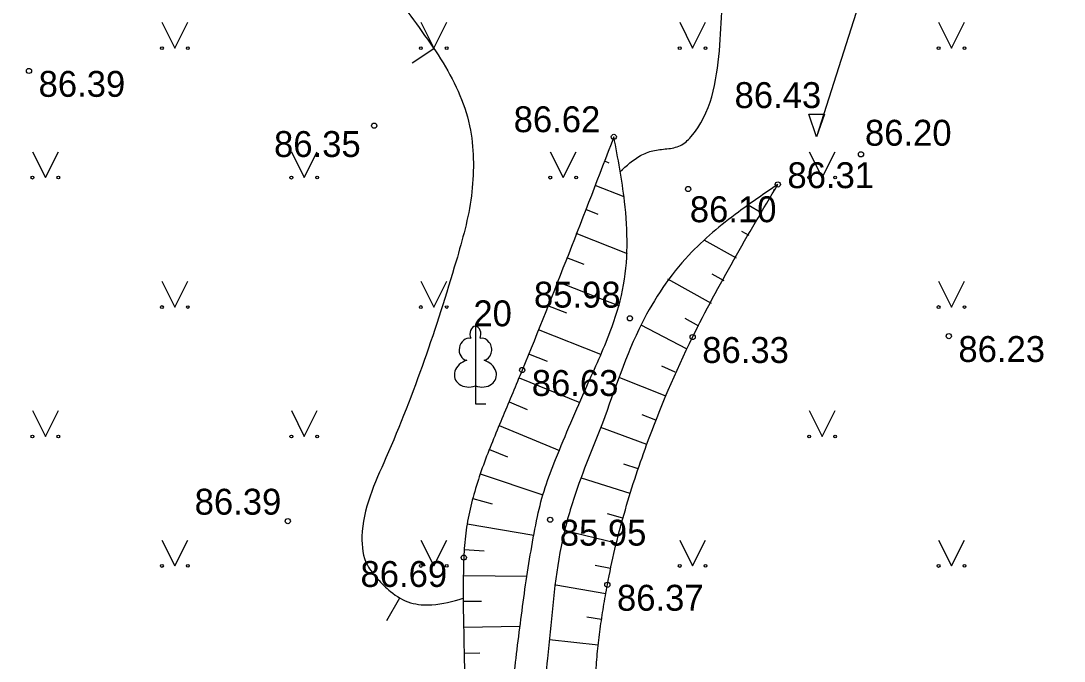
# Model space of a CAD drawing. Extents: x 576692 to 577659, y 273254 to 273799.
# Drawn here: x 577509.53 to 577529.67, y 273395.66 to 273408.03 of the extents above; entities that cross this region are included whole.
import ezdxf

# ---------------------------------------------------------------- set-up
doc = ezdxf.new("R2010")
doc.units = 0
for name, color, linetype in [('APGR_SARK_####_####_#', 7, 'Continuous'), ('ELEK_VADP_VSPR_####_#', 7, 'Continuous'), ('GAZE_ELEM_####_####_#', 7, 'Continuous'), ('GAZE_VADP_VSP2_TKST_#', 7, 'Continuous'), ('GEOD_SITP_####_TKST_#', 7, 'Continuous'), ('HIDT_REZV_####_TKST_#', 7, 'Continuous'), ('LKAN_ELEM_PAST_TKST_#', 7, 'Continuous'), ('RELJ_ELEM_####_####_#', 7, 'Continuous'), ('SAKT_ELEM_####_####_#', 7, 'Continuous')]:
    doc.layers.add(name, color=color, linetype=linetype)

msp = doc.modelspace()

# ---------------------------------------------------------------- linework, layer by layer
at = {"layer": 'ELEK_VADP_VSPR_####_#'}
for centre in [(577498.474, 273401.727), (577500.973, 273398.95)]:
    msp.add_circle(centre, 50, dxfattribs=at)
at = {"layer": 'GAZE_ELEM_####_####_#'}
for p, q in [((577520.978, 273405.786), (577520.979, 273405.786)), ((577520.795, 273405.321), (577520.879, 273405.288)), ((577520.612, 273404.855), (577521.169, 273404.636)), ((577524.081, 273404.752), (577524.064, 273404.762)), ((577520.429, 273404.39), (577520.671, 273404.295)), ((577523.837, 273404.316), (577523.57, 273404.465)), ((577520.246, 273403.925), (577521.236, 273403.536)), ((577523.35, 273403.443), (577522.723, 273403.792)), ((577523.593, 273403.879), (577523.453, 273403.958)), ((577520.063, 273403.459), (577520.399, 273403.327)), ((577519.881, 273402.994), (577521.08, 273402.523)), ((577522.862, 273402.569), (577522.023, 273403.038)), ((577523.106, 273403.006), (577522.88, 273403.132)), ((577519.698, 273402.529), (577520.064, 273402.385)), ((577522.619, 273402.133), (577522.355, 273402.28)), ((577519.515, 273402.063), (577520.722, 273401.589)), ((577522.379, 273401.694), (577521.504, 273402.148)), ((577519.332, 273401.598), (577519.689, 273401.457)), ((577522.163, 273401.243), (577521.902, 273401.36)), ((577519.148, 273401.133), (577520.32, 273400.655)), ((577521.968, 273400.783), (577521.095, 273401.132)), ((577518.955, 273400.672), (577519.304, 273400.524)), ((577521.787, 273400.316), (577521.523, 273400.415)), ((577518.763, 273400.21), (577519.928, 273399.731)), ((577521.614, 273399.847), (577520.724, 273400.174)), ((577518.575, 273399.747), (577518.927, 273399.607)), ((577521.448, 273399.376), (577521.174, 273399.468)), ((577518.397, 273399.279), (577519.608, 273398.873)), ((577521.295, 273398.9), (577520.351, 273399.194)), ((577518.254, 273398.8), (577518.63, 273398.702)), ((577521.153, 273398.421), (577520.858, 273398.503)), ((577518.143, 273398.313), (577519.433, 273398.097)), ((577521.026, 273397.937), (577520.015, 273398.184)), ((577518.087, 273397.816), (577518.472, 273397.791)), ((577520.916, 273397.449), (577520.619, 273397.511)), ((577518.076, 273397.317), (577519.299, 273397.302)), ((577520.821, 273396.958), (577519.861, 273397.126)), ((577518.074, 273396.817), (577518.421, 273396.817)), ((577518.077, 273396.317), (577519.166, 273396.334)), ((577520.74, 273396.465), (577520.458, 273396.507)), ((577520.676, 273395.969), (577519.737, 273396.071)), ((577518.087, 273395.817), (577518.392, 273395.823))]:
    msp.add_line(p, q, dxfattribs=at)
for points in [[(577520.978, 273405.786), (577519.208, 273401.283), (577518.84, 273400.398), (577518.479, 273399.504), (577518.201, 273398.594), (577518.117, 273398.131), (577518.081, 273397.661), (577518.08, 273396.142), (577518.119, 273394.623), (577518.24, 273391.584), (577518.467, 273385.441), (577518.569, 273383.021), (577518.63, 273381.812), (577518.7, 273380.602), (577518.774, 273380.287), (577518.939, 273380.001), (577519.171, 273379.744), (577519.304, 273379.627), (577519.446, 273379.518), (577519.687, 273379.397), (577519.99, 273379.367), (577520.414, 273379.372), (577520.883, 273379.594), (577521.11, 273379.983), (577521.16, 273380.462), (577521.155, 273381.139)], [(577520.612, 273394.971), (577520.633, 273395.422), (577520.664, 273395.852), (577520.714, 273396.281), (577520.778, 273396.708), (577520.853, 273397.135), (577520.999, 273397.823), (577521.176, 273398.502), (577521.381, 273399.173), (577521.611, 273399.839), (577522.5, 273401.92), (577524.145, 273404.868)]]:
    msp.add_spline(points, degree=3, dxfattribs=at)
at = {"layer": 'GAZE_VADP_VSP2_TKST_#'}
msp.add_lwpolyline([(577528.13, 273415.947), (577524.895, 273405.79)], dxfattribs=at)
at = {"layer": 'GEOD_SITP_####_TKST_#'}
for p, q in [((577517.085, 273407.216), (577517.499, 273407.496)), ((577516.596, 273396.448), (577516.842, 273396.884))]:
    msp.add_line(p, q, dxfattribs=at)
for points in [[(577521.099, 273405.115), (577521.493, 273405.425), (577521.733, 273405.519), (577522.004, 273405.556), (577522.263, 273405.619), (577522.467, 273405.788), (577523.016, 273407.451), (577523.075, 273409.14), (577523.06, 273409.618), (577522.985, 273410.098), (577522.758, 273411.059), (577522.718, 273411.251)], [(577514.892, 273410.215), (577514.915, 273410.149), (577515.266, 273409.633), (577515.782, 273409.237), (577516.343, 273408.862), (577516.827, 273408.408), (577517.272, 273407.821), (577517.681, 273407.216), (577518.209, 273405.915), (577518.265, 273405.287), (577518.227, 273404.645), (577517.933, 273403.388), (577516.576, 273399.586), (577516.114, 273398.068), (577516.219, 273397.512), (577516.414, 273397.251), (577516.666, 273397.005), (577517.053, 273396.79), (577517.466, 273396.749), (577518.066, 273396.875)]]:
    msp.add_spline(points, degree=3, dxfattribs=at)
at = {"layer": 'LKAN_ELEM_PAST_TKST_#'}
for p, q in [((577512.25, 273408), (577512.5, 273407.5)), ((577512.5, 273407.5), (577512.75, 273408)), ((577517.25, 273408), (577517.5, 273407.5)), ((577517.5, 273407.5), (577517.75, 273408)), ((577522.25, 273408), (577522.5, 273407.5)), ((577522.5, 273407.5), (577522.75, 273408)), ((577527.25, 273408), (577527.5, 273407.5)), ((577527.5, 273407.5), (577527.75, 273408)), ((577509.75, 273405.5), (577510, 273405)), ((577510, 273405), (577510.25, 273405.5)), ((577514.75, 273405.5), (577515, 273405)), ((577515, 273405), (577515.25, 273405.5)), ((577519.75, 273405.5), (577520, 273405)), ((577520, 273405), (577520.25, 273405.5)), ((577524.75, 273405.5), (577525, 273405)), ((577525, 273405), (577525.25, 273405.5)), ((577512.25, 273403), (577512.5, 273402.5)), ((577512.5, 273402.5), (577512.75, 273403)), ((577517.25, 273403), (577517.5, 273402.5)), ((577517.5, 273402.5), (577517.75, 273403)), ((577527.25, 273403), (577527.5, 273402.5)), ((577527.5, 273402.5), (577527.75, 273403)), ((577518.305, 273400.975), (577518.305, 273400.628)), ((577518.305, 273400.628), (577518.505, 273400.628)), ((577509.75, 273400.5), (577510, 273400)), ((577510, 273400), (577510.25, 273400.5)), ((577514.75, 273400.5), (577515, 273400)), ((577515, 273400), (577515.25, 273400.5)), ((577524.75, 273400.5), (577525, 273400)), ((577525, 273400), (577525.25, 273400.5)), ((577512.25, 273398), (577512.5, 273397.5)), ((577512.5, 273397.5), (577512.75, 273398)), ((577517.25, 273398), (577517.5, 273397.5)), ((577517.5, 273397.5), (577517.75, 273398)), ((577522.25, 273398), (577522.5, 273397.5)), ((577522.5, 273397.5), (577522.75, 273398)), ((577527.25, 273398), (577527.5, 273397.5)), ((577527.5, 273397.5), (577527.75, 273398))]:
    msp.add_line(p, q, dxfattribs=at)
for points in [[(577518.305, 273402.128), (577518.305, 273400.975)], [(577518.395, 273401.896), (577518.394, 273401.897)]]:
    msp.add_lwpolyline(points, dxfattribs=at)
for centre, radius in [((577512.25, 273407.5), 0.028), ((577512.75, 273407.5), 0.0263), ((577517.25, 273407.5), 0.028), ((577517.75, 273407.5), 0.0263), ((577522.25, 273407.5), 0.028), ((577522.75, 273407.5), 0.0263), ((577527.25, 273407.5), 0.028), ((577527.75, 273407.5), 0.0263), ((577509.75, 273405), 0.028), ((577510.25, 273405), 0.0263), ((577514.75, 273405), 0.028), ((577515.25, 273405), 0.0263), ((577519.75, 273405), 0.028), ((577520.25, 273405), 0.0263), ((577524.75, 273405), 0.028), ((577525.25, 273405), 0.0263), ((577512.25, 273402.5), 0.028), ((577512.75, 273402.5), 0.0263), ((577517.25, 273402.5), 0.028), ((577517.75, 273402.5), 0.0263), ((577527.25, 273402.5), 0.028), ((577527.75, 273402.5), 0.0263), ((577509.75, 273400), 0.028), ((577510.25, 273400), 0.0263), ((577514.75, 273400), 0.028), ((577515.25, 273400), 0.0263), ((577524.75, 273400), 0.028), ((577525.25, 273400), 0.0263), ((577512.25, 273397.5), 0.028), ((577512.75, 273397.5), 0.0263), ((577517.25, 273397.5), 0.028), ((577517.75, 273397.5), 0.0263), ((577522.25, 273397.5), 0.028), ((577522.75, 273397.5), 0.0263), ((577527.25, 273397.5), 0.028), ((577527.75, 273397.5), 0.0263)]:
    msp.add_circle(centre, radius, dxfattribs=at)
for centre, major_axis, ratio, start_param, end_param in [((577518.305, 273401.978), (0, -0.15), 0.707107, 3.14537, 5.287485), ((577518.305, 273401.978), (0, -0.15), 0.707107, 0.995701, 3.137816), ((577518.177, 273401.683), (-0.039, -0.212), 0.861323, 3.141593, 6.283185), ((577518.433, 273401.683), (0.039, -0.212), 0.861323, 0, 3.141593), ((577518.215, 273401.221), (0.307, 0.095), 0.814445, 1.570796, 4.752015), ((577518.395, 273401.221), (-0.307, 0.095), 0.814445, 1.531171, 4.712389)]:
    msp.add_ellipse(centre, major_axis=major_axis, ratio=ratio, start_param=start_param, end_param=end_param, dxfattribs=at)
at = {"layer": 'RELJ_ELEM_####_####_#'}
msp.add_lwpolyline([(577524.745, 273406.223), (577525.045, 273406.223), (577524.895, 273405.79)], close=True, dxfattribs=at)
for centre in [(577509.683, 273407.06), (577516.35, 273406.002), (577520.978, 273405.786), (577525.751, 273405.45), (577522.413, 273404.779), (577524.145, 273404.868), (577521.289, 273402.282), (577522.5, 273401.92), (577527.447, 273401.939), (577519.208, 273401.283), (577514.681, 273398.365), (577519.748, 273398.392), (577518.081, 273397.661), (577520.853, 273397.135)]:
    msp.add_circle(centre, 0.05, dxfattribs=at)
at = {"layer": 'SAKT_ELEM_####_####_#'}
for points in [[(577520.024, 273381.714), (577520.012, 273381.349), (577520.032, 273381.12), (577520.043, 273381.006), (577520.04, 273380.892), (577519.964, 273380.801), (577519.905, 273380.77), (577519.845, 273380.743), (577519.755, 273380.714), (577519.668, 273380.734), (577519.607, 273380.787), (577519.557, 273380.847), (577519.51, 273380.985), (577519.529, 273381.35), (577519.504, 273383.439), (577519.498, 273384.484), (577519.493, 273385.006), (577519.48, 273385.528), (577519.405, 273386.937), (577519.314, 273388.346), (577519.148, 273391.163), (577519.107, 273391.669), (577519.053, 273392.174), (577518.997, 273392.68), (577518.951, 273393.186), (577518.933, 273393.726), (577518.96, 273394.481), (577519.1, 273395.803), (577519.274, 273397.132), (577519.379, 273397.794), (577519.504, 273398.454), (577519.652, 273399.014), (577519.854, 273399.557), (577520.455, 273400.97), (577520.909, 273402.025), (577521.148, 273402.826), (577521.185, 273404.539), (577520.978, 273405.786)], [(577524.145, 273404.868), (577523.384, 273404.334), (577522.426, 273403.501), (577521.519, 273402.185), (577520.756, 273400.257), (577520.171, 273398.7), (577519.938, 273397.759), (577519.696, 273395.71), (577519.528, 273394.22), (577519.482, 273393.261), (577519.602, 273391.716)]]:
    msp.add_spline(points, degree=3, dxfattribs=at)

# ---------------------------------------------------------------- texts
at = {"layer": 'APGR_SARK_####_####_#'}
msp.add_text(' 20', height=0.5, dxfattribs=at).set_placement((577518.08, 273402.128))
at = {"layer": 'HIDT_REZV_####_TKST_#'}
for s, p in [(' 86.39', (577509.683, 273406.56)), (' 86.43', (577523.124, 273406.343)), (' 86.62', (577518.858, 273405.877)), (' 86.20', (577525.642, 273405.616)), (' 86.35', (577514.23, 273405.398)), (' 86.31', (577524.145, 273404.796)), (' 86.10', (577522.26, 273404.138)), (' 85.98', (577519.25, 273402.489)), (' 86.33', (577522.5, 273401.42)), (' 86.23', (577527.447, 273401.439)), (' 86.63', (577519.208, 273400.783)), (' 86.39', (577512.697, 273398.49)), (' 85.95', (577519.748, 273397.892)), (' 86.69', (577515.9, 273397.094)), (' 86.37', (577520.853, 273396.635))]:
    msp.add_text(s, height=0.5, dxfattribs=at).set_placement(p)

doc.saveas('drawing.dxf')
